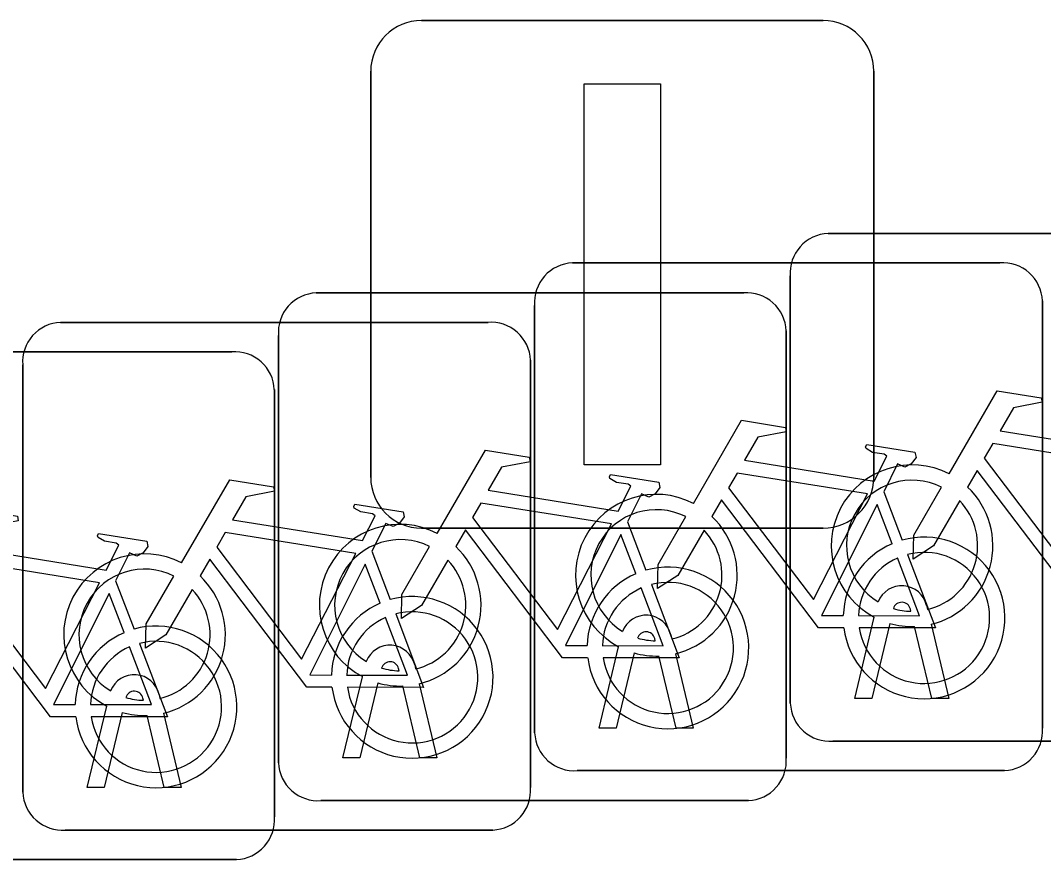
# Model space of a CAD drawing. Extents: x 162184 to 163154, y 385507 to 386516.
# Drawn here: x 162766.869 to 162768.882, y 386430.235 to 386431.887 of the extents above; entities that cross this region are included whole.
import ezdxf

# ---------------------------------------------------------------- set-up
doc = ezdxf.new("R2010")
doc.units = 0
doc.layers.add('IMGEO_Fietsenrek', color=7, linetype='Continuous')
doc.layers.add('IMGEO_Lichtmast', color=7, linetype='Continuous')

msp = doc.modelspace()

# ---------------------------------------------------------------- linework, layer by layer
at = {"layer": 'IMGEO_Fietsenrek'}
for p, q in [((162768.4579, 386431.4675), (162769.2988, 386431.4675)), ((162769.2988, 386431.4675), (162768.4579, 386431.4675)), ((162767.9549, 386431.4095), (162768.7958, 386431.4095)), ((162768.7958, 386431.4095), (162767.9549, 386431.4095)), ((162768.3835, 386430.5429), (162768.3835, 386431.3838)), ((162768.3835, 386431.3838), (162768.3835, 386430.5429)), ((162767.4509, 386431.3505), (162768.2918, 386431.3505)), ((162768.2918, 386431.3505), (162767.4509, 386431.3505)), ((162767.8805, 386430.4849), (162767.8805, 386431.3258)), ((162767.8805, 386431.3258), (162767.8805, 386430.4849)), ((162768.8795, 386431.3351), (162768.8795, 386430.4942)), ((162768.8795, 386430.4942), (162768.8795, 386431.3351)), ((162766.9479, 386431.2925), (162767.7888, 386431.2925)), ((162767.7888, 386431.2925), (162766.9479, 386431.2925)), ((162767.3765, 386430.4259), (162767.3765, 386431.2668)), ((162767.3765, 386431.2668), (162767.3765, 386430.4259)), ((162768.3755, 386431.2761), (162768.3755, 386430.4352)), ((162768.3755, 386430.4352), (162768.3755, 386431.2761)), ((162766.4439, 386431.2345), (162767.2848, 386431.2345)), ((162767.2848, 386431.2345), (162766.4439, 386431.2345)), ((162766.8735, 386430.3679), (162766.8735, 386431.2088)), ((162766.8735, 386431.2088), (162766.8735, 386430.3679)), ((162767.8725, 386431.2181), (162767.8725, 386430.3772)), ((162767.8725, 386430.3772), (162767.8725, 386431.2181)), ((162767.3685, 386431.1601), (162767.3685, 386430.3192)), ((162767.3685, 386430.3192), (162767.3685, 386431.1601)), ((162768.5672, 386430.9592), (162768.6035, 386430.864)), ((162768.0632, 386430.9002), (162768.0995, 386430.805)), ((162767.5602, 386430.8422), (162767.5965, 386430.747)), ((162767.0562, 386430.7842), (162767.0925, 386430.689)), ((162768.6209, 386430.7239), (162768.6199, 386430.7282)), ((162768.6516, 386430.7354), (162768.6534, 386430.7275)), ((162768.5105, 386430.5523), (162768.5488, 386430.7123)), ((162768.5792, 386430.7001), (162768.5439, 386430.5523)), ((162768.662, 386430.5523), (162768.6281, 386430.694)), ((162768.6604, 386430.6983), (162768.6954, 386430.5523)), ((162768.1179, 386430.6659), (162768.1169, 386430.6702)), ((162768.1486, 386430.6774), (162768.1504, 386430.6695)), ((162768.0075, 386430.4943), (162768.0458, 386430.6543)), ((162768.0762, 386430.6421), (162768.0409, 386430.4943)), ((162768.159, 386430.4943), (162768.1251, 386430.636)), ((162768.1574, 386430.6403), (162768.1924, 386430.4943)), ((162767.6139, 386430.6069), (162767.6129, 386430.6112)), ((162767.6446, 386430.6184), (162767.6464, 386430.6105)), ((162767.5035, 386430.4353), (162767.5418, 386430.5953)), ((162767.5722, 386430.5831), (162767.5369, 386430.4353)), ((162767.6534, 386430.5813), (162767.6884, 386430.4353)), ((162767.655, 386430.4353), (162767.6211, 386430.577)), ((162767.1109, 386430.5489), (162767.1099, 386430.5532)), ((162767.1416, 386430.5604), (162767.1434, 386430.5525)), ((162768.5439, 386430.5523), (162768.5105, 386430.5523)), ((162768.6954, 386430.5523), (162768.662, 386430.5523)), ((162767.0005, 386430.3773), (162767.0388, 386430.5373)), ((162767.0692, 386430.5251), (162767.0339, 386430.3773)), ((162767.1504, 386430.5233), (162767.1854, 386430.3773)), ((162767.152, 386430.3773), (162767.1181, 386430.519)), ((162768.0409, 386430.4943), (162768.0075, 386430.4943)), ((162768.1924, 386430.4943), (162768.159, 386430.4943)), ((162769.3081, 386430.4685), (162768.4672, 386430.4685)), ((162768.4672, 386430.4685), (162769.3081, 386430.4685)), ((162767.5369, 386430.4353), (162767.5035, 386430.4353)), ((162767.6884, 386430.4353), (162767.655, 386430.4353)), ((162768.8051, 386430.4105), (162767.9642, 386430.4105)), ((162767.9642, 386430.4105), (162768.8051, 386430.4105)), ((162767.0339, 386430.3773), (162767.0005, 386430.3773)), ((162767.1854, 386430.3773), (162767.152, 386430.3773)), ((162768.3011, 386430.3515), (162767.4602, 386430.3515)), ((162767.4602, 386430.3515), (162768.3011, 386430.3515)), ((162767.7981, 386430.2935), (162766.9572, 386430.2935)), ((162766.9572, 386430.2935), (162767.7981, 386430.2935)), ((162767.2941, 386430.2355), (162766.4532, 386430.2355)), ((162766.4532, 386430.2355), (162767.2941, 386430.2355))]:
    msp.add_line(p, q, dxfattribs=at)
for points in [[(162768.6961, 386430.9942), (162768.7908, 386431.1577), (162768.877, 386431.1439), (162768.8787, 386431.1352), (162768.8226, 386431.1243), (162768.7964, 386431.079), (162769.0516, 386431.0382)], [(162768.1931, 386430.9362), (162768.2878, 386431.0997), (162768.374, 386431.0859), (162768.3757, 386431.0772), (162768.3196, 386431.0663), (162768.2934, 386431.021), (162768.5486, 386430.9802)], [(162768.5486, 386430.9802), (162768.5736, 386431.029), (162768.5685, 386431.033), (162768.5453, 386431.0367), (162768.5326, 386431.0442), (162768.5316, 386431.0473), (162768.5338, 386431.0519), (162768.6286, 386431.0368), (162768.6309, 386431.0265), (162768.6215, 386431.0141), (162768.6091, 386431.0077), (162768.5946, 386431.0139), (162768.5672, 386430.9592)], [(162769.0387, 386431.013), (162768.7819, 386431.054), (162768.7652, 386431.0252), (162768.9322, 386430.8049), (162769.0387, 386431.013)], [(162767.6891, 386430.8772), (162767.7838, 386431.0407), (162767.87, 386431.0269), (162767.8717, 386431.0182), (162767.8156, 386431.0073), (162767.7894, 386430.962), (162768.0446, 386430.9212)], [(162768.0446, 386430.9212), (162768.0696, 386430.97), (162768.0645, 386430.974), (162768.0413, 386430.9777), (162768.0286, 386430.9852), (162768.0276, 386430.9883), (162768.0298, 386430.9929), (162768.1246, 386430.9778), (162768.1269, 386430.9675), (162768.1175, 386430.9551), (162768.1051, 386430.9487), (162768.0906, 386430.9549), (162768.0632, 386430.9002)], [(162768.5357, 386430.955), (162768.2789, 386430.996), (162768.2622, 386430.9672), (162768.4292, 386430.7469), (162768.5357, 386430.955)], [(162768.9918, 386430.7495), (162768.9421, 386430.7496), (162768.7514, 386431.0013), (162768.7324, 386430.9685)], [(162767.1861, 386430.8192), (162767.2808, 386430.9827), (162767.367, 386430.9689), (162767.3687, 386430.9602), (162767.3126, 386430.9493), (162767.2864, 386430.904), (162767.5416, 386430.8632)], [(162768.7168, 386430.9417), (162768.6652, 386430.8525), (162768.6253, 386430.8265), (162768.6265, 386430.874), (162768.681, 386430.9682)], [(162768.4888, 386430.6915), (162768.4391, 386430.6916), (162768.2484, 386430.9433), (162768.2294, 386430.9105)], [(162766.6821, 386430.7612), (162766.7768, 386430.9247), (162766.863, 386430.9109), (162766.8647, 386430.9022), (162766.8086, 386430.8913), (162766.7824, 386430.846), (162767.0376, 386430.8052)], [(162767.5416, 386430.8632), (162767.5666, 386430.912), (162767.5615, 386430.916), (162767.5383, 386430.9197), (162767.5256, 386430.9272), (162767.5246, 386430.9303), (162767.5268, 386430.9349), (162767.6216, 386430.9198), (162767.6239, 386430.9095), (162767.6145, 386430.8971), (162767.6021, 386430.8907), (162767.5876, 386430.8969), (162767.5602, 386430.8422)], [(162768.0317, 386430.896), (162767.7749, 386430.937), (162767.7582, 386430.9082), (162767.9252, 386430.6879), (162768.0317, 386430.896)], [(162768.5837, 386430.857), (162768.5544, 386430.9338), (162768.445, 386430.7157), (162768.4877, 386430.7156)], [(162768.2138, 386430.8837), (162768.1622, 386430.7945), (162768.1223, 386430.7685), (162768.1235, 386430.816), (162768.178, 386430.9102)], [(162767.9848, 386430.6325), (162767.9351, 386430.6326), (162767.7444, 386430.8843), (162767.7254, 386430.8515)], [(162767.0376, 386430.8052), (162767.0626, 386430.854), (162767.0575, 386430.858), (162767.0343, 386430.8617), (162767.0216, 386430.8692), (162767.0206, 386430.8723), (162767.0228, 386430.8769), (162767.1176, 386430.8618), (162767.1199, 386430.8515), (162767.1105, 386430.8391), (162767.0981, 386430.8327), (162767.0836, 386430.8389), (162767.0562, 386430.7842)], [(162767.5287, 386430.838), (162767.2719, 386430.879), (162767.2552, 386430.8502), (162767.4222, 386430.6299), (162767.5287, 386430.838)], [(162768.0797, 386430.798), (162768.0504, 386430.8748), (162767.941, 386430.6567), (162767.9837, 386430.6566)], [(162767.7098, 386430.8247), (162767.6582, 386430.7355), (162767.6183, 386430.7095), (162767.6195, 386430.757), (162767.674, 386430.8512)], [(162767.4818, 386430.5745), (162767.4321, 386430.5746), (162767.2414, 386430.8263), (162767.2224, 386430.7935)], [(162768.5177, 386430.7155), (162768.6376, 386430.7153), (162768.5944, 386430.8289)], [(162768.6142, 386430.8358), (162768.6692, 386430.6912), (162768.5191, 386430.6915)], [(162767.0247, 386430.78), (162766.7679, 386430.821), (162766.7512, 386430.7922), (162766.9182, 386430.5719), (162767.0247, 386430.78)], [(162767.5767, 386430.74), (162767.5474, 386430.8168), (162767.438, 386430.5987), (162767.4807, 386430.5986)], [(162767.2068, 386430.7667), (162767.1552, 386430.6775), (162767.1153, 386430.6515), (162767.1165, 386430.699), (162767.171, 386430.7932)], [(162766.9778, 386430.5165), (162766.9281, 386430.5166), (162766.7374, 386430.7683), (162766.7184, 386430.7355)], [(162768.0137, 386430.6565), (162768.1336, 386430.6563), (162768.0904, 386430.7699)], [(162768.1102, 386430.7768), (162768.1652, 386430.6322), (162768.0151, 386430.6325)], [(162767.0727, 386430.682), (162767.0434, 386430.7588), (162766.934, 386430.5407), (162766.9767, 386430.5406)], [(162767.5107, 386430.5985), (162767.6306, 386430.5983), (162767.5874, 386430.7119)], [(162767.6072, 386430.7188), (162767.6622, 386430.5742), (162767.5121, 386430.5745)], [(162767.0067, 386430.5405), (162767.1266, 386430.5403), (162767.0834, 386430.6539)], [(162767.1032, 386430.6608), (162767.1582, 386430.5162), (162767.0081, 386430.5165)]]:
    msp.add_lwpolyline(points, dxfattribs=at)
for centre, radius, start, end in [((162768.4612, 386431.3896), 0.0779, 92.4484, 184.2845), ((162768.4612, 386431.3896), 0.0779, 92.4484, 184.2845), ((162767.9582, 386431.3316), 0.0779, 92.4484, 184.2845), ((162767.9582, 386431.3316), 0.0779, 92.4484, 184.2845), ((162768.8016, 386431.3318), 0.0779, 2.4484, 94.2845), ((162768.8016, 386431.3318), 0.0779, 2.4484, 94.2845), ((162767.4542, 386431.2726), 0.0779, 92.4484, 184.2845), ((162767.4542, 386431.2726), 0.0779, 92.4484, 184.2845), ((162768.2976, 386431.2728), 0.0779, 2.4484, 94.2845), ((162768.2976, 386431.2728), 0.0779, 2.4484, 94.2845), ((162766.9512, 386431.2146), 0.0779, 92.4484, 184.2845), ((162766.9512, 386431.2146), 0.0779, 92.4484, 184.2845), ((162767.7946, 386431.2148), 0.0779, 2.4484, 94.2845), ((162767.7946, 386431.2148), 0.0779, 2.4484, 94.2845), ((162767.2906, 386431.1568), 0.0779, 2.4484, 94.2845), ((162767.2906, 386431.1568), 0.0779, 2.4484, 94.2845), ((162768.6231, 386430.8529), 0.159, 62.6766, 242.1369), ((162768.6231, 386430.8529), 0.129, 63.3192, 238.903), ((162768.6231, 386430.8529), 0.159, 283.5766, 46.6042), ((162768.1201, 386430.7949), 0.159, 62.6766, 242.1369), ((162768.1201, 386430.7949), 0.129, 63.3192, 238.903), ((162768.6231, 386430.8529), 0.129, 283.6043, 43.4302), ((162768.1201, 386430.7949), 0.159, 283.5766, 46.6042), ((162767.6161, 386430.7359), 0.159, 62.6766, 242.1369), ((162768.1201, 386430.7949), 0.129, 283.6043, 43.4302), ((162767.6161, 386430.7359), 0.129, 63.3192, 238.903), ((162768.6467, 386430.7109), 0.159, 187.0065, 105.7708), ((162767.6161, 386430.7359), 0.159, 283.5766, 46.6042), ((162768.6467, 386430.7109), 0.159, 113.3408, 178.3217), ((162767.1131, 386430.6779), 0.159, 62.6766, 242.1369), ((162767.6161, 386430.7359), 0.129, 283.6043, 43.4302), ((162768.6467, 386430.7109), 0.129, 113.923, 177.9556), ((162768.6467, 386430.7109), 0.129, 188.6715, 104.5883), ((162767.1131, 386430.6779), 0.129, 63.3192, 238.903), ((162768.1427, 386430.6519), 0.159, 187.0065, 105.7708), ((162767.1131, 386430.6779), 0.159, 283.5766, 46.6042), ((162768.1427, 386430.6519), 0.159, 113.3408, 178.3217), ((162767.1131, 386430.6779), 0.129, 283.6043, 43.4302), ((162768.1427, 386430.6519), 0.129, 113.923, 177.9556), ((162768.1427, 386430.6519), 0.129, 188.6715, 104.5883), ((162768.6029, 386430.7243), 0.0499, 12.8025, 158.6934), ((162767.6397, 386430.5939), 0.159, 187.0065, 105.7708), ((162767.6397, 386430.5939), 0.159, 113.3408, 178.3217), ((162767.6397, 386430.5939), 0.129, 188.6715, 104.5883), ((162768.6029, 386430.7243), 0.0174, 12.8025, 163.4502), ((162768.6231, 386430.8529), 0.129, 253.415, 269.0204), ((162767.6397, 386430.5939), 0.129, 113.923, 177.9556), ((162768.0999, 386430.6663), 0.0499, 12.8025, 158.6934), ((162767.1357, 386430.5359), 0.159, 113.3408, 178.3217), ((162767.1357, 386430.5359), 0.159, 187.0065, 105.7708), ((162768.0999, 386430.6663), 0.0174, 12.8025, 163.4502), ((162768.6231, 386430.8529), 0.159, 253.9967, 271.7867), ((162767.1357, 386430.5359), 0.129, 188.6715, 104.5883), ((162768.1201, 386430.7949), 0.129, 253.415, 269.0204), ((162767.1357, 386430.5359), 0.129, 113.923, 177.9556), ((162767.5959, 386430.6073), 0.0499, 12.8025, 158.6934), ((162768.1201, 386430.7949), 0.159, 253.9967, 271.7867), ((162767.5959, 386430.6073), 0.0174, 12.8025, 163.4502), ((162767.6161, 386430.7359), 0.129, 253.415, 269.0204), ((162767.0929, 386430.5493), 0.0499, 12.8025, 158.6934), ((162767.6161, 386430.7359), 0.159, 253.9967, 271.7867), ((162767.0929, 386430.5493), 0.0174, 12.8025, 163.4502), ((162767.1131, 386430.6779), 0.129, 253.415, 269.0204), ((162768.4614, 386430.5462), 0.0779, 182.4484, 274.2845), ((162768.4614, 386430.5462), 0.0779, 182.4484, 274.2845), ((162767.1131, 386430.6779), 0.159, 253.9967, 271.7867), ((162767.9584, 386430.4882), 0.0779, 182.4484, 274.2845), ((162767.9584, 386430.4882), 0.0779, 182.4484, 274.2845), ((162768.8018, 386430.4884), 0.0779, 272.4484, 4.2845), ((162768.8018, 386430.4884), 0.0779, 272.4484, 4.2845), ((162767.4544, 386430.4292), 0.0779, 182.4484, 274.2845), ((162767.4544, 386430.4292), 0.0779, 182.4484, 274.2845), ((162768.2978, 386430.4294), 0.0779, 272.4484, 4.2845), ((162768.2978, 386430.4294), 0.0779, 272.4484, 4.2845), ((162766.9514, 386430.3712), 0.0779, 182.4484, 274.2845), ((162766.9514, 386430.3712), 0.0779, 182.4484, 274.2845), ((162767.7948, 386430.3714), 0.0779, 272.4484, 4.2845), ((162767.7948, 386430.3714), 0.0779, 272.4484, 4.2845), ((162767.2908, 386430.3134), 0.0779, 272.4484, 4.2845), ((162767.2908, 386430.3134), 0.0779, 272.4484, 4.2845)]:
    msp.add_arc(centre, radius, start, end, dxfattribs=at)
at = {"layer": 'IMGEO_Lichtmast'}
for p, q in [((162767.6581, 386431.8865), (162768.4479, 386431.8865)), ((162768.4479, 386431.8865), (162767.6581, 386431.8865)), ((162767.5581, 386430.9875), (162767.5581, 386431.7865)), ((162767.5581, 386431.7865), (162767.5581, 386430.9875)), ((162768.5479, 386431.7865), (162768.5479, 386430.9875)), ((162768.5479, 386430.9875), (162768.5479, 386431.7865)), ((162768.4479, 386430.8875), (162767.6581, 386430.8875)), ((162767.6581, 386430.8875), (162768.4479, 386430.8875))]:
    msp.add_line(p, q, dxfattribs=at)
msp.add_lwpolyline([(162767.978, 386431.762), (162768.128, 386431.762), (162768.128, 386431.012), (162767.978, 386431.012), (162767.978, 386431.762)], dxfattribs=at)
for centre, start, end in [((162767.6581, 386431.7865), 90, 180), ((162767.6581, 386431.7865), 90, 180), ((162768.4479, 386431.7865), 0, 90), ((162768.4479, 386431.7865), 360, 90), ((162767.6581, 386430.9875), 180, 270), ((162767.6581, 386430.9875), 180, 270), ((162768.4479, 386430.9875), 270, 0), ((162768.4479, 386430.9875), 270, 0)]:
    msp.add_arc(centre, 0.1, start, end, dxfattribs=at)

doc.saveas('drawing.dxf')
